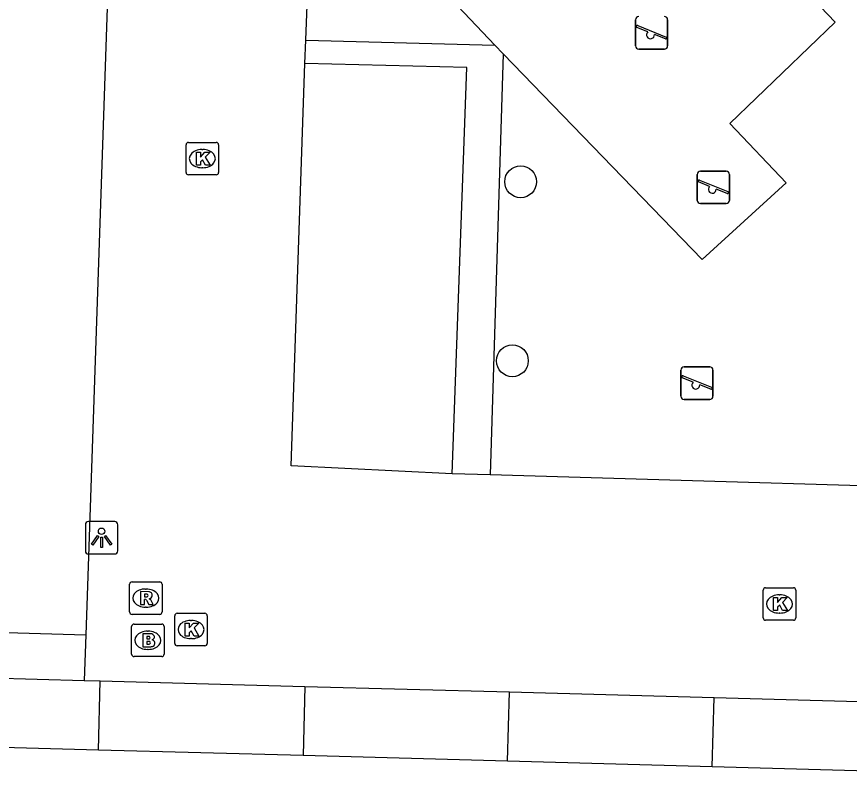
# Model space of a CAD drawing. Extents: x 162082 to 163393, y 388091 to 388632.
# Drawn here: x 162387.91 to 162413.54, y 388360.38 to 388383.66 of the extents above; entities that cross this region are included whole.
import ezdxf

# ---------------------------------------------------------------- set-up
doc = ezdxf.new("R2010")
doc.units = 0
for name, color, linetype in [('IMGEO_Boom', 7, 'Continuous'), ('IMGEO_Brandkraan', 7, 'Continuous'), ('IMGEO_Haag', 7, 'Continuous'), ('IMGEO_Kolk', 7, 'Continuous'), ('IMGEO_Lichtpunt', 7, 'Continuous'), ('IMGEO_Pand', 7, 'Continuous'), ('IMGEO_Parkeervlak_open', 7, 'Continuous'), ('IMGEO_Rijbaan_lokaal_open', 7, 'Continuous'), ('IMGEO_Rioolput', 7, 'Continuous'), ('IMGEO_Speelvoorziening', 7, 'Continuous'), ('IMGEO_Voetpad_open', 7, 'Continuous')]:
    doc.layers.add(name, color=color, linetype=linetype)

msp = doc.modelspace()

# ---------------------------------------------------------------- linework, layer by layer
at = {"layer": 'IMGEO_Boom'}
for centre in [(162403.424, 388378.57), (162403.172, 388373.057)]:
    msp.add_circle(centre, 0.489, dxfattribs=at)
at = {"layer": 'IMGEO_Brandkraan'}
for p, q in [((162391.45, 388364.024), (162391.45, 388364.876)), ((162391.525, 388364.95), (162392.377, 388364.95)), ((162392.451, 388364.876), (162392.451, 388364.024)), ((162391.938, 388364.73), (162391.963, 388364.73)), ((162391.961, 388364.17), (162391.936, 388364.17)), ((162392.377, 388363.95), (162391.525, 388363.95))]:
    msp.add_line(p, q, dxfattribs=at)
for points in [[(162391.45, 388364.024), (162391.45, 388364.876)], [(162391.525, 388364.95), (162392.377, 388364.95)], [(162392.451, 388364.876), (162392.451, 388364.024)], [(162391.798, 388364.65), (162391.798, 388364.25), (162392.011, 388364.25)], [(162392.029, 388364.65), (162391.798, 388364.65)], [(162391.977, 388364.569), (162391.923, 388364.569), (162391.923, 388364.493)], [(162391.923, 388364.493), (162391.976, 388364.493)], [(162391.985, 388364.417), (162391.923, 388364.417), (162391.923, 388364.336)], [(162391.923, 388364.336), (162391.985, 388364.336)], [(162392.377, 388363.95), (162391.525, 388363.95)]]:
    msp.add_lwpolyline(points, dxfattribs=at)
for centre, radius, start, end in [((162391.527, 388364.874), 0.0765, 91.552, 178.448), ((162391.527, 388364.874), 0.0765, 91.552, 178.448), ((162392.375, 388364.874), 0.0765, 1.552, 88.448), ((162392.375, 388364.874), 0.0765, 1.552, 88.448), ((162391.978, 388364.531), 0.0379, 267.8285, 90.9355), ((162392.033, 388364.505), 0.145, 59.4692, 91.5367), ((162392.058, 388364.552), 0.0922, 285.5137, 58.1501), ((162391.986, 388364.376), 0.0404, 269.8759, 90.5077), ((162392.017, 388364.501), 0.251, 268.6676, 293.5347), ((162392.063, 388364.36), 0.105, 301.3115, 78.989), ((162391.527, 388364.026), 0.0765, 181.552, 268.448), ((162391.527, 388364.026), 0.0765, 181.552, 268.448), ((162392.375, 388364.026), 0.0765, 271.552, 358.448), ((162392.375, 388364.026), 0.0765, 271.552, 358.448)]:
    msp.add_arc(centre, radius, start, end, dxfattribs=at)
for centre, major_axis, ratio, start_param, end_param in [((162391.937, 388364.45), (-0.387, 0.002), 0.722429, 4.712389, 7.853982), ((162391.962, 388364.45), (-0.39, 0.002), 0.717154, 1.570796, 4.712389)]:
    msp.add_ellipse(centre, major_axis=major_axis, ratio=ratio, start_param=start_param, end_param=end_param, dxfattribs=at)
at = {"layer": 'IMGEO_Haag'}
msp.add_lwpolyline([(162402.63, 388382.779), (162402.888, 388382.511)], dxfattribs=at)
at = {"layer": 'IMGEO_Kolk'}
for p, q in [((162393.126, 388378.858), (162393.126, 388379.71)), ((162393.201, 388379.784), (162394.053, 388379.784)), ((162394.127, 388379.71), (162394.127, 388378.858)), ((162393.614, 388379.564), (162393.639, 388379.564)), ((162393.637, 388379.004), (162393.612, 388379.004)), ((162394.053, 388378.784), (162393.201, 388378.784)), ((162410.967, 388366.069), (162411.819, 388366.069)), ((162410.892, 388365.143), (162410.892, 388365.995)), ((162411.38, 388365.849), (162411.405, 388365.849)), ((162411.893, 388365.995), (162411.893, 388365.143)), ((162411.403, 388365.289), (162411.378, 388365.289)), ((162392.778, 388364.355), (162392.778, 388365.207)), ((162392.853, 388365.281), (162393.705, 388365.281)), ((162393.266, 388365.061), (162393.291, 388365.061)), ((162393.779, 388365.207), (162393.779, 388364.355)), ((162411.819, 388365.069), (162410.967, 388365.069)), ((162393.705, 388364.281), (162392.853, 388364.281)), ((162393.289, 388364.501), (162393.264, 388364.501))]:
    msp.add_line(p, q, dxfattribs=at)
for points in [[(162393.126, 388378.858), (162393.126, 388379.71)], [(162393.201, 388379.784), (162394.053, 388379.784)], [(162394.127, 388379.71), (162394.127, 388378.858)], [(162393.447, 388379.484), (162393.57, 388379.484), (162393.57, 388379.333), (162393.7, 388379.484), (162393.864, 388379.484), (162393.718, 388379.333), (162393.871, 388379.084), (162393.719, 388379.084), (162393.634, 388379.248), (162393.57, 388379.181), (162393.57, 388379.084), (162393.447, 388379.084), (162393.447, 388379.484)], [(162394.053, 388378.784), (162393.201, 388378.784)], [(162410.967, 388366.069), (162411.819, 388366.069)], [(162410.892, 388365.143), (162410.892, 388365.995)], [(162411.893, 388365.995), (162411.893, 388365.143)], [(162411.213, 388365.769), (162411.336, 388365.769), (162411.336, 388365.618), (162411.466, 388365.769), (162411.63, 388365.769), (162411.484, 388365.618), (162411.637, 388365.369), (162411.485, 388365.369), (162411.4, 388365.533), (162411.336, 388365.466), (162411.336, 388365.369), (162411.213, 388365.369), (162411.213, 388365.769)], [(162392.778, 388364.355), (162392.778, 388365.207)], [(162392.853, 388365.281), (162393.705, 388365.281)], [(162393.779, 388365.207), (162393.779, 388364.355)], [(162411.819, 388365.069), (162410.967, 388365.069)], [(162393.099, 388364.981), (162393.222, 388364.981), (162393.222, 388364.83), (162393.352, 388364.981), (162393.516, 388364.981), (162393.37, 388364.83), (162393.523, 388364.581), (162393.371, 388364.581), (162393.286, 388364.745), (162393.222, 388364.678), (162393.222, 388364.581), (162393.099, 388364.581), (162393.099, 388364.981)], [(162393.705, 388364.281), (162392.853, 388364.281)]]:
    msp.add_lwpolyline(points, dxfattribs=at)
for centre, start, end in [((162393.203, 388379.708), 91.552, 178.448), ((162393.203, 388379.708), 91.552, 178.448), ((162394.051, 388379.708), 1.552, 88.448), ((162394.051, 388379.708), 1.552, 88.448), ((162393.203, 388378.86), 181.552, 268.448), ((162393.203, 388378.86), 181.552, 268.448), ((162394.051, 388378.86), 271.552, 358.448), ((162394.051, 388378.86), 271.552, 358.448), ((162410.969, 388365.993), 91.552, 178.448), ((162410.969, 388365.993), 91.552, 178.448), ((162411.817, 388365.993), 1.552, 88.448), ((162411.817, 388365.993), 1.552, 88.448), ((162392.855, 388365.205), 91.552, 178.448), ((162392.855, 388365.205), 91.552, 178.448), ((162393.703, 388365.205), 1.552, 88.448), ((162393.703, 388365.205), 1.552, 88.448), ((162410.969, 388365.145), 181.552, 268.448), ((162410.969, 388365.145), 181.552, 268.448), ((162411.817, 388365.145), 271.552, 358.448), ((162411.817, 388365.145), 271.552, 358.448), ((162392.855, 388364.357), 181.552, 268.448), ((162392.855, 388364.357), 181.552, 268.448), ((162393.703, 388364.357), 271.552, 358.448), ((162393.703, 388364.357), 271.552, 358.448)]:
    msp.add_arc(centre, 0.0765, start, end, dxfattribs=at)
for centre, major_axis, ratio, start_param, end_param in [((162393.613, 388379.284), (-0.387, 0.002), 0.722429, 4.712389, 7.853982), ((162393.638, 388379.284), (-0.39, 0.002), 0.717154, 1.570796, 4.712389), ((162411.379, 388365.569), (-0.387, 0.002), 0.722429, 4.712389, 7.853982), ((162411.404, 388365.569), (-0.39, 0.002), 0.717154, 1.570796, 4.712389), ((162393.265, 388364.781), (-0.387, 0.002), 0.722429, 4.712389, 7.853982), ((162393.29, 388364.781), (-0.39, 0.002), 0.717154, 1.570796, 4.712389)]:
    msp.add_ellipse(centre, major_axis=major_axis, ratio=ratio, start_param=start_param, end_param=end_param, dxfattribs=at)
at = {"layer": 'IMGEO_Lichtpunt'}
for p, q in [((162390.026, 388368.01), (162390.026, 388367.203)), ((162390.026, 388368.01), (162390.026, 388367.203)), ((162390.928, 388368.105), (162390.12, 388368.105)), ((162390.928, 388368.105), (162390.12, 388368.105)), ((162391.022, 388367.203), (162391.022, 388368.01)), ((162391.022, 388367.203), (162391.022, 388368.01)), ((162390.12, 388367.109), (162390.928, 388367.109)), ((162390.12, 388367.109), (162390.928, 388367.109))]:
    msp.add_line(p, q, dxfattribs=at)
for points in [[(162390.4, 388367.674), (162390.439, 388367.646), (162390.251, 388367.384), (162390.213, 388367.411), (162390.4, 388367.674)], [(162390.502, 388367.626), (162390.549, 388367.626), (162390.549, 388367.304), (162390.502, 388367.304), (162390.502, 388367.626)], [(162390.612, 388367.646), (162390.65, 388367.673), (162390.837, 388367.411), (162390.798, 388367.383), (162390.612, 388367.646)]]:
    msp.add_lwpolyline(points, dxfattribs=at)
msp.add_circle((162390.525, 388367.808), 0.0994, dxfattribs=at)
for centre, start, end in [((162390.12, 388368.01), 90, 180), ((162390.12, 388368.01), 90, 180), ((162390.928, 388368.01), 0, 90), ((162390.928, 388368.01), 0, 90), ((162390.12, 388367.203), 180, 270), ((162390.12, 388367.203), 180, 270), ((162390.928, 388367.203), 270, 0), ((162390.928, 388367.203), 270, 360)]:
    msp.add_arc(centre, 0.0946, start, end, dxfattribs=at)
at = {"layer": 'IMGEO_Pand'}
for points in [[(162384.188, 388363.374), (162389.994, 388363.216)], [(162389.994, 388363.216), (162390.485, 388363.203)], [(162390.428, 388361.069), (162390.485, 388363.203)], [(162390.485, 388363.203), (162396.784, 388363.031)], [(162396.784, 388363.031), (162396.727, 388360.898)], [(162396.784, 388363.031), (162403.08, 388362.86)], [(162403.023, 388360.727), (162403.08, 388362.86)], [(162403.08, 388362.86), (162409.379, 388362.688)], [(162409.322, 388360.555), (162409.379, 388362.688)], [(162409.379, 388362.688), (162415.676, 388362.517)], [(162390.428, 388361.069), (162384.131, 388361.241)], [(162396.727, 388360.898), (162390.428, 388361.069)], [(162403.023, 388360.727), (162396.727, 388360.898)], [(162409.322, 388360.555), (162403.023, 388360.727)], [(162415.619, 388360.384), (162409.322, 388360.555)]]:
    msp.add_lwpolyline(points, dxfattribs=at)
at = {"layer": 'IMGEO_Parkeervlak_open'}
msp.add_lwpolyline([(162401.321, 388369.58), (162401.773, 388382.094), (162396.784, 388382.216)], dxfattribs=at)
at = {"layer": 'IMGEO_Rijbaan_lokaal_open'}
for points in [[(162391.221, 388399.33), (162390.042, 388364.615)], [(162396.812, 388382.935), (162397.216, 388393.382)], [(162396.784, 388382.216), (162396.812, 388382.935)], [(162401.321, 388369.58), (162396.361, 388369.823), (162396.784, 388382.216)], [(162402.487, 388369.545), (162401.321, 388369.58)], [(162420.477, 388369.011), (162402.487, 388369.545)], [(162390.042, 388364.615), (162389.994, 388363.216)]]:
    msp.add_lwpolyline(points, dxfattribs=at)
at = {"layer": 'IMGEO_Rioolput'}
for p, q in [((162391.387, 388365.324), (162391.387, 388366.176)), ((162391.462, 388366.25), (162392.314, 388366.25)), ((162392.388, 388366.176), (162392.388, 388365.324)), ((162391.875, 388366.03), (162391.9, 388366.03)), ((162391.898, 388365.47), (162391.873, 388365.47)), ((162392.314, 388365.25), (162391.462, 388365.25))]:
    msp.add_line(p, q, dxfattribs=at)
for points in [[(162391.387, 388365.324), (162391.387, 388366.176)], [(162391.462, 388366.25), (162392.314, 388366.25)], [(162392.388, 388366.176), (162392.388, 388365.324)], [(162391.976, 388365.948), (162391.724, 388365.95), (162391.724, 388365.55)], [(162391.902, 388365.869), (162391.848, 388365.869), (162391.848, 388365.788)], [(162391.724, 388365.55), (162391.848, 388365.55), (162391.848, 388365.712), (162391.859, 388365.712)], [(162391.848, 388365.788), (162391.9, 388365.788)], [(162391.906, 388365.683), (162391.977, 388365.55), (162392.117, 388365.55), (162392.052, 388365.676)], [(162392.314, 388365.25), (162391.462, 388365.25)]]:
    msp.add_lwpolyline(points, dxfattribs=at)
for centre, radius, start, end in [((162391.464, 388366.174), 0.0765, 91.552, 178.448), ((162391.464, 388366.174), 0.0765, 91.552, 178.448), ((162392.312, 388366.174), 0.0765, 1.552, 88.448), ((162392.312, 388366.174), 0.0765, 1.552, 88.448), ((162391.908, 388365.773), 0.0964, 77.0061, 93.1865), ((162391.922, 388365.83), 0.0378, 276.6634, 79.6772), ((162391.975, 388365.838), 0.109, 350.3612, 89.416), ((162391.973, 388365.838), 0.112, 277.5842, 350.9817), ((162391.858, 388365.659), 0.0533, 26.0293, 88.6989), ((162391.884, 388365.977), 0.19, 274.7715, 282.9687), ((162391.957, 388365.623), 0.108, 29.5134, 73.7905), ((162391.464, 388365.326), 0.0765, 181.552, 268.448), ((162391.464, 388365.326), 0.0765, 181.552, 268.448), ((162392.312, 388365.326), 0.0765, 271.552, 358.448), ((162392.312, 388365.326), 0.0765, 271.552, 358.448)]:
    msp.add_arc(centre, radius, start, end, dxfattribs=at)
for centre, major_axis, ratio, start_param, end_param in [((162391.874, 388365.75), (-0.387, 0.002), 0.722429, 4.712389, 7.853982), ((162391.899, 388365.75), (-0.39, 0.002), 0.717154, 1.570796, 4.712389)]:
    msp.add_ellipse(centre, major_axis=major_axis, ratio=ratio, start_param=start_param, end_param=end_param, dxfattribs=at)
at = {"layer": 'IMGEO_Speelvoorziening'}
for p, q in [((162406.959, 388382.756), (162406.959, 388383.556)), ((162406.959, 388383.556), (162406.959, 388382.756)), ((162407.949, 388383.556), (162407.949, 388382.756)), ((162407.949, 388382.756), (162407.949, 388383.556)), ((162407.342, 388383.184), (162407.003, 388383.321)), ((162407.028, 388383.381), (162407.904, 388383.028)), ((162407.88, 388382.968), (162407.54, 388383.105)), ((162407.849, 388382.656), (162407.059, 388382.656)), ((162407.059, 388382.656), (162407.849, 388382.656)), ((162408.96, 388378.899), (162409.75, 388378.899)), ((162409.75, 388378.899), (162408.96, 388378.899)), ((162408.86, 388377.999), (162408.86, 388378.799)), ((162408.86, 388378.799), (162408.86, 388377.999)), ((162408.929, 388378.624), (162409.805, 388378.271)), ((162409.85, 388378.799), (162409.85, 388377.999)), ((162409.85, 388377.999), (162409.85, 388378.799)), ((162409.243, 388378.427), (162408.904, 388378.564)), ((162409.781, 388378.211), (162409.441, 388378.348)), ((162409.75, 388377.899), (162408.96, 388377.899)), ((162408.96, 388377.899), (162409.75, 388377.899)), ((162408.355, 388371.97), (162408.355, 388372.77)), ((162408.355, 388372.77), (162408.355, 388371.97)), ((162408.455, 388372.87), (162409.245, 388372.87)), ((162409.245, 388372.87), (162408.455, 388372.87)), ((162409.345, 388372.77), (162409.345, 388371.97)), ((162409.345, 388371.97), (162409.345, 388372.77)), ((162408.738, 388372.398), (162408.399, 388372.535)), ((162408.424, 388372.595), (162409.3, 388372.242)), ((162409.276, 388372.182), (162408.936, 388372.319)), ((162409.245, 388371.87), (162408.455, 388371.87)), ((162408.455, 388371.87), (162409.245, 388371.87))]:
    msp.add_line(p, q, dxfattribs=at)
for centre, radius, start, end in [((162407.059, 388383.556), 0.1, 90, 180), ((162407.059, 388383.556), 0.1, 90, 180), ((162407.849, 388383.556), 0.1, 0, 90), ((162407.849, 388383.556), 0.1, 360, 90), ((162407.016, 388383.351), 0.0327, 68.078, 248.078), ((162407.421, 388383.094), 0.12, 130.9928, 5.1632), ((162407.892, 388382.998), 0.0327, 248.078, 68.078), ((162407.059, 388382.756), 0.1, 180, 270), ((162407.059, 388382.756), 0.1, 180, 270), ((162407.849, 388382.756), 0.1, 270, 0), ((162407.849, 388382.756), 0.1, 270, 0), ((162408.96, 388378.799), 0.1, 90, 180), ((162408.96, 388378.799), 0.1, 90, 180), ((162409.75, 388378.799), 0.1, 0, 90), ((162409.75, 388378.799), 0.1, 360, 90), ((162408.917, 388378.594), 0.0327, 68.078, 248.078), ((162409.322, 388378.337), 0.12, 130.9928, 5.1632), ((162409.793, 388378.241), 0.0327, 248.078, 68.078), ((162408.96, 388377.999), 0.1, 180, 270), ((162408.96, 388377.999), 0.1, 180, 270), ((162409.75, 388377.999), 0.1, 270, 0), ((162409.75, 388377.999), 0.1, 270, 0), ((162408.455, 388372.77), 0.1, 90, 180), ((162408.455, 388372.77), 0.1, 90, 180), ((162409.245, 388372.77), 0.1, 0, 90), ((162409.245, 388372.77), 0.1, 360, 90), ((162408.412, 388372.565), 0.0327, 68.078, 248.078), ((162408.817, 388372.308), 0.12, 130.9928, 5.1632), ((162409.288, 388372.212), 0.0327, 248.078, 68.078), ((162408.455, 388371.97), 0.1, 180, 270), ((162408.455, 388371.97), 0.1, 180, 270), ((162409.245, 388371.97), 0.1, 270, 0), ((162409.245, 388371.97), 0.1, 270, 0)]:
    msp.add_arc(centre, radius, start, end, dxfattribs=at)
at = {"layer": 'IMGEO_Voetpad_open'}
for points in [[(162402.63, 388382.779), (162398.256, 388387.393), (162404.12, 388392.903), (162413.103, 388383.481), (162409.862, 388380.367), (162411.594, 388378.541), (162409.012, 388376.175), (162402.888, 388382.511)], [(162396.812, 388382.935), (162402.63, 388382.779)], [(162402.888, 388382.511), (162402.487, 388369.545)], [(162385.509, 388364.752), (162390.042, 388364.615)]]:
    msp.add_lwpolyline(points, dxfattribs=at)

doc.saveas('drawing.dxf')
